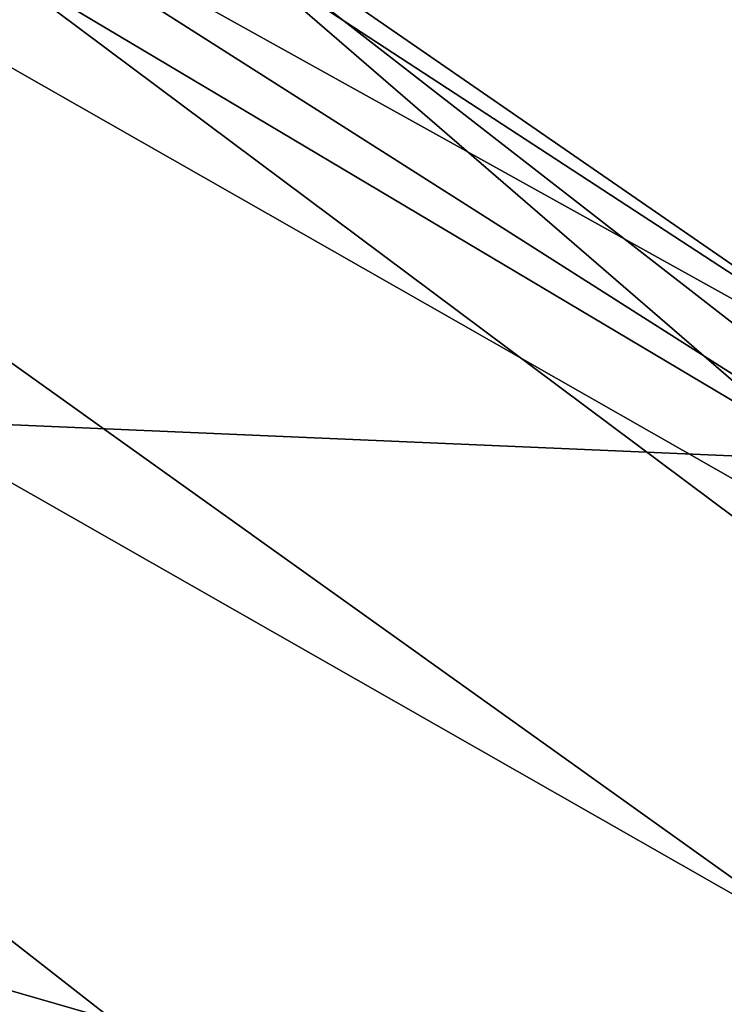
# Model space of a CAD drawing. Extents: x -252 to 252, y -10 to 1339.
# Tile 493 of 656: x 5.607 to 6.316, y 100.093 to 101.082. Entities that reach past the tile are written whole.
import ezdxf

# ---------------------------------------------------------------- set-up
doc = ezdxf.new("R2010")
doc.units = 0
doc.header["$LTSCALE"] = 52.148148
for name, color, linetype in [('112', 7, 'CONTINUOUS'), ('2788', 7, 'CONTINUOUS'), ('2789', 7, 'CONTINUOUS'), ('2790', 7, 'CONTINUOUS'), ('2808', 7, 'CONTINUOUS'), ('3663', 7, 'CONTINUOUS')]:
    doc.layers.add(name, color=color, linetype=linetype)

msp = doc.modelspace()

# ---------------------------------------------------------------- linework, layer by layer
at = {"layer": '112', "color": 7, "linetype": 'CONTINUOUS'}
for points in [[(-60, 97.03436, -8.89919), (-60, 103.5, -11), (90.15, 97.03436, -8.89919), (-60, 97.03436, -8.89919)], [(90.15, 103.5, 11), (-60, 97.03436, 8.89919), (90.15, 97.03436, 8.89919), (90.15, 103.5, 11)], [(90.15, 103.5, 11), (-60, 103.5, 11), (-60, 97.03436, 8.89919), (90.15, 103.5, 11)], [(-60, 103.5, -11), (90.15, 103.5, -11), (90.15, 97.03436, -8.89919), (-60, 103.5, -11)]]:
    msp.add_3dface(points, dxfattribs=at)
at = {"layer": '2788', "color": 7, "linetype": 'CONTINUOUS'}
for points in [[(5.03504, 101.54587, -68.5), (7.82212, 99.46474, -68.5), (2.43518, 101.01916, -68.5), (5.03504, 101.54587, -68.5)], [(2.43518, 101.01916, -68.5), (7.82212, 99.46474, -68.5), (4.88682, 99.94355, -68.5), (2.43518, 101.01916, -68.5)]]:
    msp.add_3dface(points, dxfattribs=at)
at = {"layer": '2789', "color": 7, "linetype": 'CONTINUOUS'}
msp.add_3dface([(5.99033, 99.85104, -15.5), (3.40675, 101.32929, -15.5), (-5.71762, 100.05181, -15.5), (5.99033, 99.85104, -15.5)], dxfattribs=at)
at = {"layer": '2790', "color": 7, "linetype": 'CONTINUOUS'}
for points in [[(6.5779, 100.66039, -68.4), (5.08754, 101.63316, -68.4), (5.65527, 101.29735, -16.5), (6.5779, 100.66039, -68.4)], [(7.76315, 99.65901, -16.5), (6.5779, 100.66039, -68.4), (5.65527, 101.29735, -16.5), (7.76315, 99.65901, -16.5)]]:
    msp.add_3dface(points, dxfattribs=at)
at = {"layer": '2808', "color": 7, "linetype": 'CONTINUOUS'}
for points in [[(3.41754, 101.86127, -15.63397), (6.43393, 100.14075, -15.63397), (3.5475, 102.20373, -16.00045), (3.41754, 101.86127, -15.63397)], [(3.5475, 102.20373, -16.00045), (6.43393, 100.14075, -15.63397), (6.65896, 100.42976, -16.00045), (3.5475, 102.20373, -16.00045)], [(5.65527, 101.29735, -16.5), (3.5475, 102.20373, -16.00045), (6.65896, 100.42976, -16.00045), (5.65527, 101.29735, -16.5)], [(3.40675, 101.32929, -15.5), (5.99033, 99.85104, -15.5), (3.41754, 101.86127, -15.63397), (3.40675, 101.32929, -15.5)], [(3.41754, 101.86127, -15.63397), (5.99033, 99.85104, -15.5), (6.43393, 100.14075, -15.63397), (3.41754, 101.86127, -15.63397)], [(7.76315, 99.65901, -16.5), (5.65527, 101.29735, -16.5), (6.65896, 100.42976, -16.00045), (7.76315, 99.65901, -16.5)], [(5.99033, 99.85104, -15.5), (8.22708, 97.72241, -15.5), (6.43393, 100.14075, -15.63397), (5.99033, 99.85104, -15.5)]]:
    msp.add_3dface(points, dxfattribs=at)
at = {"layer": '3663', "color": 7, "linetype": 'CONTINUOUS'}
for points in [[(6.5779, 100.66039, -68.4), (6.97144, 100.31421, -68.47071), (3.71467, 102.25101, -68.47071), (6.5779, 100.66039, -68.4)], [(5.08754, 101.63316, -68.4), (6.5779, 100.66039, -68.4), (3.71467, 102.25101, -68.47071), (5.08754, 101.63316, -68.4)], [(6.97144, 100.31421, -68.47071), (5.03504, 101.54587, -68.5), (3.71467, 102.25101, -68.47071), (6.97144, 100.31421, -68.47071)], [(7.82212, 99.46474, -68.5), (5.03504, 101.54587, -68.5), (6.97144, 100.31421, -68.47071), (7.82212, 99.46474, -68.5)]]:
    msp.add_3dface(points, dxfattribs=at)

doc.saveas('drawing.dxf')
